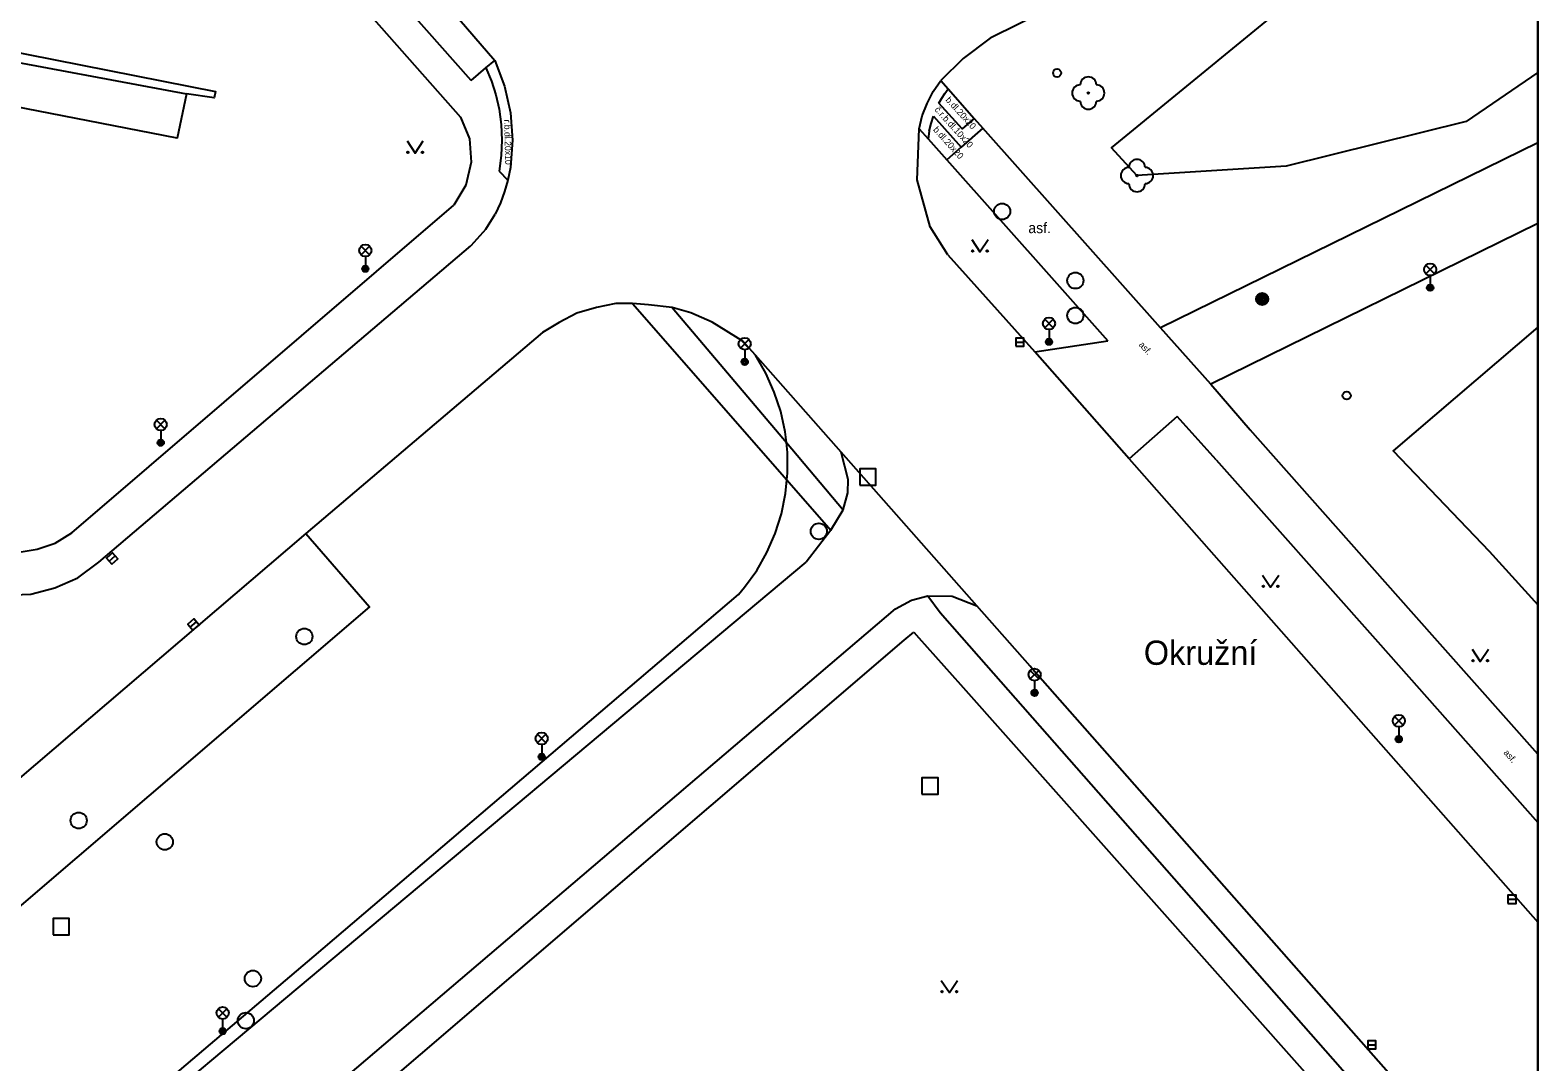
# Model space of a CAD drawing. Extents: x -598233 to -596890, y -1157848 to -1156431.
# Drawn here: x -596983.7 to -596890.5, y -1157635.8 to -1157572.1 of the extents above; entities that cross this region are included whole.
import ezdxf

# ---------------------------------------------------------------- set-up
doc = ezdxf.new("R2010")
doc.units = 0
for name, color, linetype in [('Level 10', 7, 'Continuous'), ('Level 11', 7, 'Continuous'), ('Level 21', 7, 'Continuous'), ('Level 22', 7, 'Continuous'), ('Level 26', 7, 'Continuous'), ('Level 27', 7, 'Continuous'), ('Level 28', 7, 'Continuous'), ('Level 31', 7, 'Continuous'), ('Level 33', 7, 'Continuous'), ('Level 36', 7, 'Continuous'), ('Level 40', 7, 'Continuous'), ('Level 49', 7, 'Continuous'), ('Level 7', 7, 'Continuous'), ('Vrstva 60', 7, 'Continuous'), ('zajmove_uzemi', 7, 'Continuous')]:
    doc.layers.add(name, color=color, linetype=linetype)

msp = doc.modelspace()

# ---------------------------------------------------------------- linework, layer by layer
at = {"layer": 'Level 10'}
for p, q in [((-596890.4624, -1157579.0427), (-596913.79, -1157590.49)), ((-596890.4624, -1157584.0336), (-596910.68, -1157593.96)), ((-596915.73, -1157598.57), (-596890.4624, -1157627.2103))]:
    msp.add_line(p, q, dxfattribs=at)
for points in [[(-596988.43, -1157536.4), (-596968.18, -1157558.59), (-596954.93, -1157573.97)], [(-596890.4624, -1157555.8292), (-596924.31, -1157572.58), (-596925.98, -1157573.83), (-596927.36, -1157575.19)], [(-596954.93, -1157573.97), (-596954.33, -1157575.55)], [(-596954.33, -1157575.55), (-596953.96, -1157577.2), (-596953.84, -1157578.88), (-596953.97, -1157580.57)], [(-596928.71, -1157578.19), (-596928.52, -1157577.38), (-596928.22, -1157576.61), (-596927.84, -1157575.87), (-596927.36, -1157575.19)], [(-596926.94, -1157585.96), (-596928.02, -1157584.25), (-596928.82, -1157581.34), (-596928.71, -1157578.19)], [(-596953.97, -1157580.57), (-596954.13, -1157581.36), (-596954.33, -1157582.05), (-596954.59, -1157582.76), (-596954.91, -1157583.45)], [(-596955.5, -1157584.38), (-596954.91, -1157583.45)], [(-596955.5, -1157584.38), (-596956.4099, -1157585.4099)], [(-596979.4099, -1157604.9699), (-596956.4099, -1157585.4099)], [(-596926.94, -1157585.96), (-596921.55, -1157591.96)], [(-596946.42, -1157588.9699), (-596947.45, -1157588.98), (-596948.6599, -1157589.2199), (-596949.86, -1157589.58), (-596950.96, -1157590.15), (-596951.99, -1157590.76), (-596966.61, -1157603.2)], [(-596943.9699, -1157589.2199), (-596945.44, -1157589.07), (-596946.42, -1157588.9699)], [(-596939.6, -1157591.3), (-596941.51, -1157590.13), (-596942.81, -1157589.55), (-596943.9699, -1157589.2199)], [(-596933.52, -1157598.1599), (-596938.82, -1157592.18), (-596939.6, -1157591.3)], [(-596915.73, -1157598.57), (-596921.55, -1157591.96)], [(-596933.4, -1157601.73), (-596933.12, -1157600.67), (-596933.09, -1157599.85), (-596933.52, -1157598.1599)], [(-596934.1599, -1157602.98), (-596933.4, -1157601.73)], [(-596934.1599, -1157602.98), (-596935.69, -1157604.9699)], [(-596966.61, -1157603.2), (-596962.68, -1157607.7199), (-596994.43, -1157634.9), (-597004.28, -1157643.98)], [(-596991.63, -1157603.78), (-596990.6, -1157604.6599), (-596989.57, -1157605.36), (-596988.68, -1157605.86), (-596986.87, -1157606.62), (-596985.25, -1157607), (-596983.61, -1157606.94), (-596982.13, -1157606.55), (-596980.71, -1157605.94), (-596979.4099, -1157604.9699)], [(-597021.37, -1157677.18), (-597010.08, -1157667.93), (-596990.6599, -1157651.21), (-596982.85, -1157644.48), (-596935.69, -1157604.9699)], [(-596930.17, -1157607.85), (-596929.17, -1157607.31), (-596928.17, -1157607.04)], [(-596928.17, -1157607.04), (-596926.6599, -1157607.07), (-596925.14, -1157607.67)], [(-596890.4624, -1157646.994), (-596921.7, -1157611.57), (-596921.85, -1157611.4), (-596925.14, -1157607.67)], [(-597014.15, -1157679.18), (-596977.54, -1157648.21), (-596930.17, -1157607.85)]]:
    msp.add_lwpolyline(points, dxfattribs=at)
at = {"layer": 'Level 11'}
msp.add_line((-596900.35, -1157609.89), (-596890.4624, -1157621.0596), dxfattribs=at)
for points in [[(-596956.39, -1157575.19), (-596962.85, -1157567.9), (-596972.6, -1157556.83), (-596984.08, -1157543.86), (-596995.25, -1157531.19)], [(-596996.85, -1157532.38), (-596985.53, -1157545.21), (-596974.02, -1157558.27), (-596964.31, -1157569.24), (-596957.06, -1157577.46)], [(-596890.4624, -1157574.7082), (-596894.89, -1157577.73), (-596906.01, -1157580.49), (-596915.25, -1157581.07), (-596916.81, -1157579.35), (-596890.4624, -1157557.772)], [(-596956.39, -1157575.19), (-596955.49, -1157574.41), (-596954.93, -1157573.97)], [(-596955.49, -1157574.41), (-596955.15, -1157575.24), (-596954.87, -1157576.09), (-596954.67, -1157576.96)], [(-596974, -1157576.03), (-596974.58, -1157578.76), (-596988.6599, -1157576.01)], [(-596927.48, -1157576.59), (-596927.3, -1157576.29), (-596927.12, -1157576), (-596926.92, -1157575.72)], [(-596927.36, -1157575.19), (-596926.92, -1157575.72), (-596925.3, -1157577.55), (-596924.78, -1157578.14)], [(-596925.3, -1157577.55), (-596926.04, -1157578.19), (-596927.48, -1157576.59)], [(-596957.06, -1157577.46), (-596956.51, -1157578.8), (-596956.4, -1157580.25), (-596956.73, -1157581.67), (-596957.48, -1157582.91)], [(-596954.67, -1157576.96), (-596954.54, -1157577.91), (-596954.5, -1157578.88), (-596954.54, -1157579.84), (-596954.67, -1157580.8)], [(-596928.09, -1157578.33), (-596927.97, -1157577.86), (-596927.82, -1157577.4)], [(-596927.82, -1157577.4), (-596926.11, -1157579.31)], [(-596928.71, -1157578.19), (-596928.15, -1157578.81), (-596927, -1157580.09)], [(-596928.09, -1157578.33), (-596928.15, -1157578.81)], [(-596924.78, -1157578.14), (-596926.11, -1157579.31), (-596927, -1157580.09)], [(-596910.68, -1157593.96), (-596913.79, -1157590.49), (-596924.78, -1157578.14)], [(-596927, -1157580.09), (-596917.04, -1157591.29)], [(-596954.67, -1157580.8), (-596954.13, -1157581.36)], [(-596981.08, -1157603.1599), (-596957.48, -1157582.91)], [(-596946.42, -1157588.9699), (-596936.88, -1157599.87), (-596934.1599, -1157602.98)], [(-596943.9699, -1157589.2199), (-596936.91, -1157597.57), (-596933.4, -1157601.73)], [(-596921.55, -1157591.96), (-596917.04, -1157591.29)], [(-596989.44, -1157649.12), (-596966.11, -1157629.32), (-596939.88, -1157606.97), (-596939.5, -1157606.51), (-596938.75, -1157605.48), (-596938.46, -1157604.96), (-596938.44, -1157604.93), (-596938.12, -1157604.37), (-596937.61, -1157603.2), (-596937.22, -1157601.98), (-596936.96, -1157600.73), (-596936.88, -1157599.87), (-596936.84, -1157599.46), (-596936.84, -1157599.12), (-596936.84, -1157598.18), (-596936.91, -1157597.57), (-596936.99, -1157596.91), (-596937.26, -1157595.66), (-596937.66, -1157594.45), (-596938.19, -1157593.29), (-596938.82, -1157592.18)], [(-596910.68, -1157593.96), (-596908.24, -1157596.79)], [(-596912.75, -1157595.96), (-596915.73, -1157598.57)], [(-596910.34, -1157598.64), (-596912.75, -1157595.96)], [(-596890.4624, -1157616.8336), (-596898.29, -1157608.02), (-596908.24, -1157596.79)], [(-596925.14, -1157607.67), (-596933.52, -1157598.1599)], [(-596910.34, -1157598.64), (-596900.35, -1157609.89)], [(-596989.84, -1157602.14), (-596988.86, -1157603.05), (-596988.02, -1157603.58), (-596986.9, -1157604.08), (-596985.6599, -1157604.33), (-596984.34, -1157604.35), (-596983.23, -1157604.1599), (-596982.11, -1157603.79), (-596981.08, -1157603.1599)], [(-596966.61, -1157603.2), (-597025.7, -1157653.65)], [(-596928.17, -1157607.04), (-596927.4099, -1157608.08)], [(-596927.4099, -1157608.08), (-596926.0743, -1157609.5978), (-596924.5631, -1157611.3151), (-596890.4624, -1157650.0689)], [(-596971.56, -1157645.6), (-596965.56, -1157640.56), (-596929.6331, -1157609.788), (-596929.04, -1157609.28)], [(-596929.04, -1157609.28), (-596928.7248, -1157609.6346), (-596926.16, -1157612.5208), (-596890.4624, -1157652.6896)]]:
    msp.add_lwpolyline(points, dxfattribs=at)
at = {"layer": 'Level 21'}
msp.add_lwpolyline([(-596890.4624, -1157590.4313), (-596899.4, -1157598.08), (-596893.4699, -1157604.28), (-596890.4624, -1157607.6095)], dxfattribs=at)
at = {"layer": 'Level 22'}
for centre in [(-596918.25, -1157575.9699), (-596915.24, -1157581.07)]:
    msp.add_circle(centre, 0.05, dxfattribs=at)
for centre, start, end in [((-596918.25, -1157575.4699), 0, 180), ((-596918.75, -1157575.9699), 90, 270), ((-596917.75, -1157575.9699), 270, 90), ((-596918.25, -1157576.4699), 180, 0), ((-596915.74, -1157581.07), 90, 270), ((-596915.24, -1157580.57), 0, 180), ((-596914.74, -1157581.07), 270, 90), ((-596915.24, -1157581.57), 180, 0)]:
    msp.add_arc(centre, 0.5, start, end, dxfattribs=at)
at = {"layer": 'Level 26'}
for points in [[(-596932.38, -1157600.2), (-596931.38, -1157600.2), (-596931.38, -1157599.2), (-596932.38, -1157599.2)], [(-596928.54, -1157619.3), (-596927.54, -1157619.3), (-596927.54, -1157618.3), (-596928.54, -1157618.3)], [(-596982.24, -1157627.99), (-596981.24, -1157627.99), (-596981.24, -1157626.99), (-596982.24, -1157626.99)]]:
    msp.add_lwpolyline(points, close=True, dxfattribs=at)
at = {"layer": 'Level 27'}
for p, q in [((-596922.73, -1157591.37), (-596922.23, -1157591.37)), ((-596978.7778, -1157604.905), (-596978.4022, -1157604.575)), ((-596973.761, -1157608.9813), (-596973.379, -1157608.6587)), ((-596892.31, -1157625.8), (-596891.81, -1157625.8)), ((-596900.9699, -1157634.79), (-596900.4699, -1157634.79))]:
    msp.add_line(p, q, dxfattribs=at)
for points in [[(-596922.73, -1157591.62), (-596922.23, -1157591.62), (-596922.23, -1157591.12), (-596922.73, -1157591.12)], [(-596978.6128, -1157605.0928), (-596978.2372, -1157604.7628), (-596978.5672, -1157604.3872), (-596978.9428, -1157604.7172)], [(-596973.5996, -1157609.1723), (-596973.2177, -1157608.8496), (-596973.5404, -1157608.4677), (-596973.9223, -1157608.7904)], [(-596892.31, -1157626.05), (-596891.81, -1157626.05), (-596891.81, -1157625.55), (-596892.31, -1157625.55)], [(-596900.9699, -1157635.04), (-596900.4699, -1157635.04), (-596900.4699, -1157634.54), (-596900.9699, -1157634.54)]]:
    msp.add_lwpolyline(points, close=True, dxfattribs=at)
for centre in [(-596923.58, -1157583.29), (-596919.05, -1157587.56), (-596919.05, -1157589.7199), (-596934.9099, -1157603.06), (-596966.71, -1157609.56), (-596980.6599, -1157620.93), (-596975.34, -1157622.25), (-596969.89, -1157630.7), (-596970.33, -1157633.3)]:
    msp.add_circle(centre, 0.5, dxfattribs=at)
at = {"layer": 'Level 28'}
for centre in [(-596920.18, -1157574.73), (-596902.28, -1157594.67)]:
    msp.add_circle(centre, 0.25, dxfattribs=at)
at = {"layer": 'Level 31'}
for radius in [0.375, 0.305, 0.25, 0.235, 0.165, 0.0781]:
    msp.add_circle((-596907.5, -1157588.7), radius, dxfattribs=at)
at = {"layer": 'Level 33'}
for p, q in [((-596963.205, -1157585.97), (-596962.675, -1157585.44)), ((-596963.205, -1157585.44), (-596962.675, -1157585.97)), ((-596962.94, -1157586.08), (-596962.94, -1157586.83)), ((-596897.385, -1157587.14), (-596896.855, -1157586.61)), ((-596897.385, -1157586.61), (-596896.855, -1157587.14)), ((-596897.12, -1157587.25), (-596897.12, -1157588)), ((-596920.945, -1157590.48), (-596920.415, -1157589.95)), ((-596920.945, -1157589.95), (-596920.415, -1157590.48)), ((-596920.68, -1157590.59), (-596920.68, -1157591.34)), ((-596939.755, -1157591.73), (-596939.225, -1157591.2)), ((-596939.755, -1157591.2), (-596939.225, -1157591.73)), ((-596939.49, -1157591.84), (-596939.49, -1157592.59)), ((-596975.855, -1157596.72), (-596975.325, -1157596.19)), ((-596975.855, -1157596.19), (-596975.325, -1157596.72)), ((-596975.59, -1157596.83), (-596975.59, -1157597.58)), ((-596921.835, -1157612.18), (-596921.305, -1157611.65)), ((-596921.835, -1157611.65), (-596921.305, -1157612.18)), ((-596921.57, -1157612.29), (-596921.57, -1157613.04)), ((-596899.325, -1157615.04), (-596898.795, -1157614.51)), ((-596899.325, -1157614.51), (-596898.795, -1157615.04)), ((-596899.06, -1157615.15), (-596899.06, -1157615.9)), ((-596952.305, -1157616.13), (-596951.775, -1157615.6)), ((-596952.305, -1157615.6), (-596951.775, -1157616.13)), ((-596952.04, -1157616.24), (-596952.04, -1157616.99)), ((-596972.025, -1157633.09), (-596971.495, -1157632.56)), ((-596972.025, -1157632.56), (-596971.495, -1157633.09)), ((-596971.76, -1157633.2), (-596971.76, -1157633.95))]:
    msp.add_line(p, q, dxfattribs=at)
for centre, radius in [((-596962.94, -1157585.705), 0.375), ((-596962.94, -1157586.83), 0.2), ((-596962.94, -1157586.83), 0.1445), ((-596962.94, -1157586.83), 0.0876), ((-596897.12, -1157586.875), 0.375), ((-596897.12, -1157588), 0.2), ((-596897.12, -1157588), 0.1445), ((-596897.12, -1157588), 0.0876), ((-596920.68, -1157590.215), 0.375), ((-596939.49, -1157591.465), 0.375), ((-596920.68, -1157591.34), 0.2), ((-596920.68, -1157591.34), 0.1445), ((-596920.68, -1157591.34), 0.0876), ((-596939.49, -1157592.59), 0.2), ((-596939.49, -1157592.59), 0.1445), ((-596939.49, -1157592.59), 0.0876), ((-596975.59, -1157596.455), 0.375), ((-596975.59, -1157597.58), 0.2), ((-596975.59, -1157597.58), 0.1445), ((-596975.59, -1157597.58), 0.0876), ((-596921.57, -1157611.915), 0.375), ((-596921.57, -1157613.04), 0.2), ((-596921.57, -1157613.04), 0.1445), ((-596921.57, -1157613.04), 0.0876), ((-596899.06, -1157614.775), 0.375), ((-596952.04, -1157615.865), 0.375), ((-596899.06, -1157615.9), 0.2), ((-596899.06, -1157615.9), 0.1445), ((-596899.06, -1157615.9), 0.0876), ((-596952.04, -1157616.99), 0.2), ((-596952.04, -1157616.99), 0.1445), ((-596952.04, -1157616.99), 0.0876), ((-596971.76, -1157632.825), 0.375), ((-596971.76, -1157633.95), 0.2), ((-596971.76, -1157633.95), 0.1445), ((-596971.76, -1157633.95), 0.0876)]:
    msp.add_circle(centre, radius, dxfattribs=at)
at = {"layer": 'Level 36'}
for points in [[(-596960.36, -1157578.93), (-596959.86, -1157579.68), (-596959.36, -1157578.93)], [(-596925.45, -1157585.03), (-596924.95, -1157585.78), (-596924.45, -1157585.03)], [(-596907.48, -1157605.76), (-596906.98, -1157606.51), (-596906.48, -1157605.76)], [(-596894.52, -1157610.35), (-596894.02, -1157611.1), (-596893.52, -1157610.35)], [(-596927.34, -1157630.81), (-596926.84, -1157631.56), (-596926.34, -1157630.81)]]:
    msp.add_lwpolyline(points, dxfattribs=at)
for centre in [(-596960.3102, -1157579.6298), (-596959.4108, -1157579.6298), (-596925.4002, -1157585.7298), (-596924.5008, -1157585.7298), (-596907.4302, -1157606.4598), (-596906.5308, -1157606.4598), (-596894.4702, -1157611.0498), (-596893.5708, -1157611.0498), (-596927.2902, -1157631.5098), (-596926.3908, -1157631.5098)]:
    msp.add_circle(centre, 0.05, dxfattribs=at)
at = {"layer": 'Level 7'}
for points in [[(-596987.15, -1157572.94), (-596972.21, -1157575.87), (-596972.29, -1157576.26), (-596974, -1157576.03)], [(-596987.26, -1157573.54), (-596974, -1157576.03)]]:
    msp.add_lwpolyline(points, dxfattribs=at)
at = {"layer": 'Vrstva 60'}
msp.add_lwpolyline([(-596890.4624, -1157848.4611), (-596890.4624, -1156430.8558)], dxfattribs=at)
at = {"layer": 'zajmove_uzemi'}
msp.add_lwpolyline([(-598232.8901, -1156430.8558), (-596890.4624, -1156430.8558), (-596890.4624, -1157848.4611), (-598232.8901, -1157848.4611)], close=True, dxfattribs=at)

# ---------------------------------------------------------------- texts
at = {"layer": 'Level 40'}
for s, height, rotation, p in [('č.r.b.dl.10x20', 0.399996, 312.067059, (-596927.78, -1157577.02)), ('b.dl.20x20', 0.4, 312.067059, (-596927.1, -1157576.42)), ('r.b.dl.20x10', 0.399996, 271.305572, (-596954.36, -1157577.61)), ('b.dl.20x20', 0.4, 312.067059, (-596927.87, -1157578.26)), ('asf.', 0.4, 312.531446, (-596915.16, -1157591.55)), ('asf.', 0.4, 311.423283, (-596892.61, -1157616.76))]:
    msp.add_text(s, height=height, rotation=rotation, dxfattribs=at).set_placement(p)
msp.add_text('asf.', height=0.65, dxfattribs=at).set_placement((-596921.96, -1157584.63))
at = {"layer": 'Level 49'}
msp.add_text('Okružní', height=1.5, dxfattribs=at).set_placement((-596914.82, -1157611.31))

doc.saveas('drawing.dxf')
